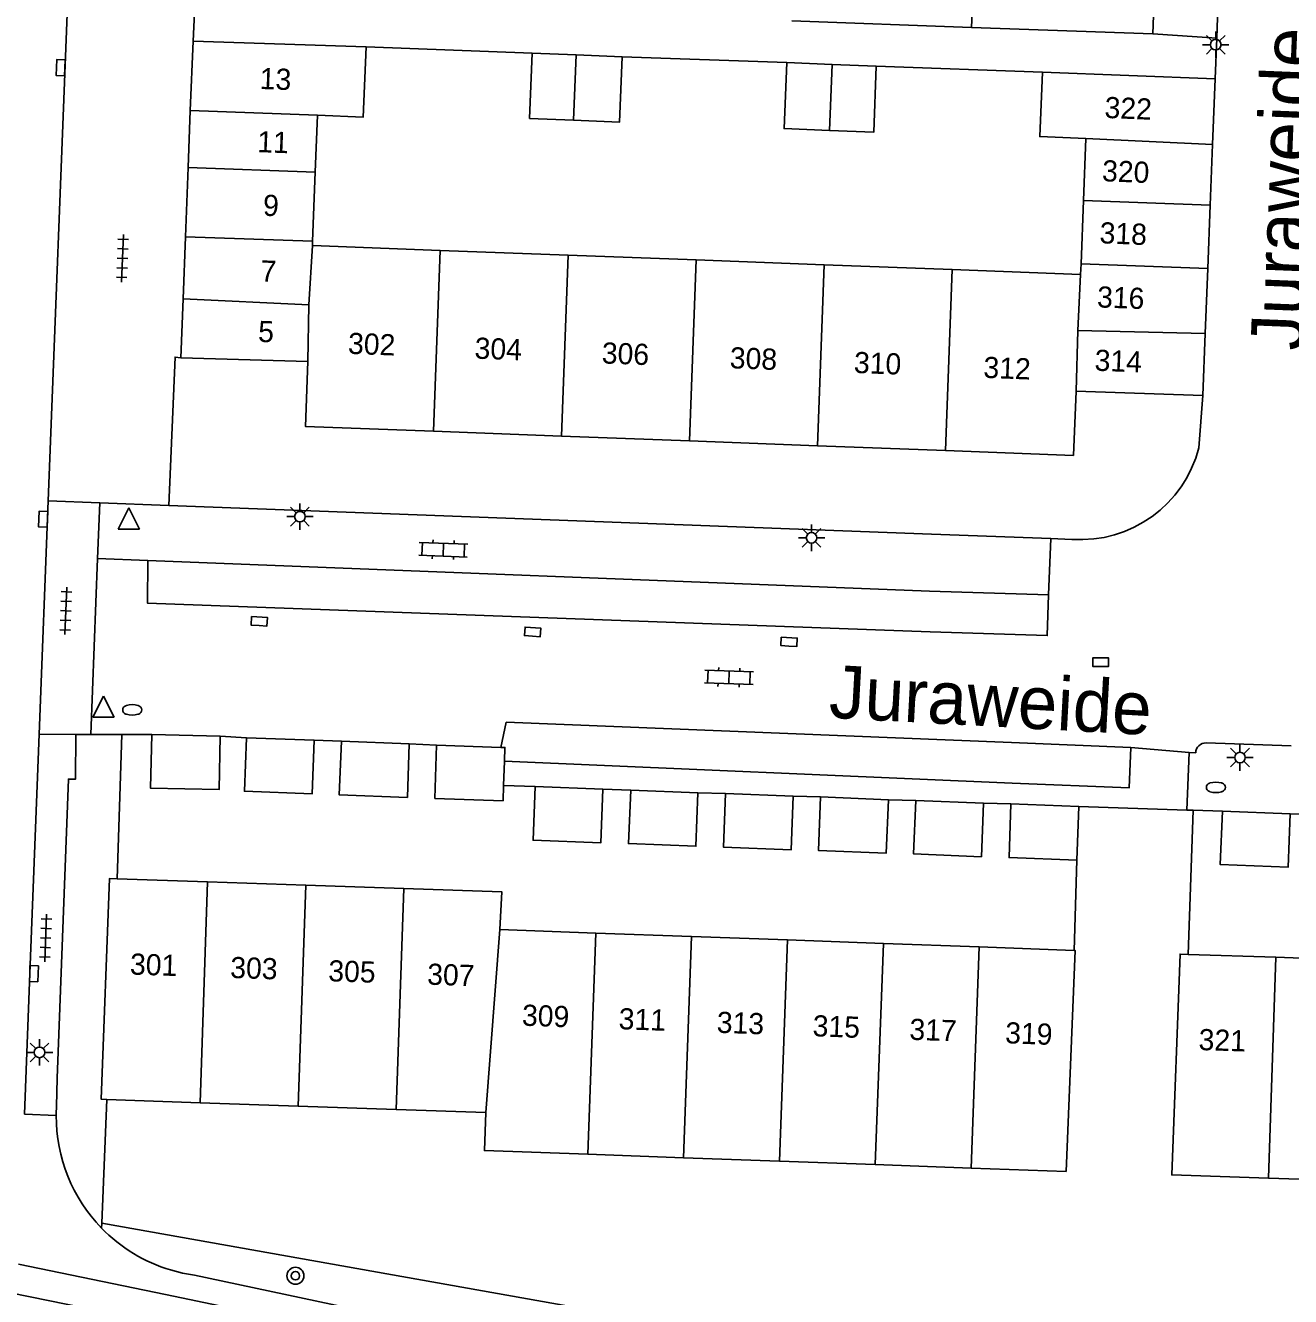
# Model space of a CAD drawing. Extents: x 132994 to 136000, y 393499 to 395512.
# Drawn here: x 134447.6 to 134507.4, y 394169.4 to 394229.5 of the extents above; entities that cross this region are included whole.
import ezdxf

# ---------------------------------------------------------------- set-up
doc = ezdxf.new("R2010")
doc.units = 0
for name, color, linetype in [('gg-afsc-erfafscheiding', 7, 'Continuous'), ('gg-afsc-muur', 7, 'Continuous'), ('gg-anno-huisnummerreeks BGT', 7, 'Continuous'), ('gg-anno-openbare ruimte label', 7, 'Continuous'), ('gg-bbg-bijgebouw', 7, 'Continuous'), ('gg-bbg-gedigitaliseerde bebouwing', 7, 'Continuous'), ('gg-bbg-gedigitaliseerde bijgebouw', 7, 'Continuous'), ('gg-bbg-hoofdgebouw', 7, 'Continuous'), ('gg-bbg-tussenscheiding', 7, 'Continuous'), ('gg-knt-verharding', 7, 'Continuous'), ('gg-knt-verharding nz', 7, 'Continuous'), ('gt-grn-groengrens', 7, 'Continuous'), ('gt-grn-weggrens', 7, 'Continuous'), ('gt-symb-boom', 7, 'Continuous'), ('gt-symb-brandkraan', 7, 'Continuous'), ('gt-symb-klinker verharding', 7, 'Continuous'), ('gt-symb-kolk', 7, 'Continuous'), ('gt-symb-lichtmast', 7, 'Continuous'), ('gt-symb-tegel verharding', 7, 'Continuous'), ('gt-symb-waterafsluiter', 7, 'Continuous')]:
    doc.layers.add(name, color=color, linetype=linetype)

# ---------------------------------------------------------------- blocks, each defined once
blk = doc.blocks.new('gt0-BR')
at = {"layer": 'gt-symb-brandkraan'}
for centre, radius, start, end in [((-0.244, 0), 0.206, 107.56694, 252.43307), ((0.599, -2.664), 3, 106.89205, 107.56694), ((0, -0.691), 0.938, 73.10799, 106.89205), ((-0.599, -2.664), 3, 72.43309, 73.10799), ((0.244, 0), 0.206, 287.56695, 72.43309), ((0.599, 2.664), 3, 252.43307, 253.10797), ((0, 0.691), 0.938, 253.10797, 286.89206), ((-0.599, 2.664), 3, 286.89206, 287.56695)]:
    blk.add_arc(centre, radius, start, end, dxfattribs=at)
blk = doc.blocks.new('gt0-LMAST')
at = {"layer": 'gt-symb-lichtmast'}
for p, q in [((-0.005, 0.246), (-0.005, 0.621)), ((-0.182, 0.173), (-0.447, 0.438)), ((0.172, 0.173), (0.437, 0.438)), ((-0.255, -0.004), (-0.63, -0.004)), ((-0.182, -0.181), (-0.447, -0.446)), ((-0.005, -0.254), (-0.005, -0.629)), ((0.437, -0.446), (0.172, -0.181)), ((0.245, -0.004), (0.62, -0.004))]:
    blk.add_line(p, q, dxfattribs=at)
blk.add_circle((-0.005, -0.004), 0.25, dxfattribs=at)
blk = doc.blocks.new('gt0-KOLK')
at = {"layer": 'gt-symb-kolk'}
blk.add_lwpolyline([(0, 0), (0.375, 0), (0.375, 0.4), (-0.375, 0.4), (-0.375, 0), (0, 0)], dxfattribs=at)
blk = doc.blocks.new('gt0-KL1')
at = {"layer": 'gt-symb-klinker verharding'}
for p, q in [((-1.15, 0.3), (1.15, 0.3)), ((-1, -0.3), (-1, 0.3)), ((-0.5, 0.3), (-0.5, 0.45)), ((0, -0.3), (0, 0.3)), ((0.5, 0.3), (0.5, 0.45)), ((1, -0.3), (1, 0.3)), ((-1.15, -0.3), (1.15, -0.3)), ((-0.5, -0.45), (-0.5, -0.3)), ((0.5, -0.45), (0.5, -0.3))]:
    blk.add_line(p, q, dxfattribs=at)
blk = doc.blocks.new('gt0-TEG1')
at = {"layer": 'gt-symb-tegel verharding'}
for p, q in [((-1.125, 0), (1.125, 0)), ((-0.9, -0.25), (-0.9, 0.25)), ((-0.45, -0.25), (-0.45, 0.25)), ((0, -0.25), (0, 0.25)), ((0.45, -0.25), (0.45, 0.25)), ((0.9, -0.25), (0.9, 0.25))]:
    blk.add_line(p, q, dxfattribs=at)
blk = doc.blocks.new('gt0-WAFSL')
at = {"layer": 'gt-symb-waterafsluiter'}
for p, q in [((-0.5, -0.333), (0, 0.667)), ((0, 0.667), (0.5, -0.333)), ((0.5, -0.333), (-0.5, -0.333))]:
    blk.add_line(p, q, dxfattribs=at)
blk = doc.blocks.new('gt0-BOOM')
at = {"layer": 'gt-symb-boom'}
for radius in [0.4, 0.2]:
    blk.add_circle((0, 0), radius, dxfattribs=at)

msp = doc.modelspace()

# ---------------------------------------------------------------- linework, layer by layer
at = {"layer": 'gg-afsc-erfafscheiding'}
for p, q in [((134492.339, 394229.392), (134483.852, 394229.711)), ((134463.727, 394228.476), (134471.58, 394228.186)), ((134483.601, 394227.733), (134475.827, 394228.013)), ((134495.683, 394227.284), (134487.837, 394227.562)), ((134502.801, 394192.415), (134502.57, 394185.607)), ((134504.19, 394192.37), (134502.801, 394192.415)), ((134451.476, 394178.751), (134451.237, 394172.907)), ((134451.237, 394172.907), (134491.399, 394165.783))]:
    msp.add_line(p, q, dxfattribs=at)
at = {"layer": 'gg-afsc-muur'}
for p, q in [((134451.96, 394189.178), (134452.192, 394195.994)), ((134497.18, 394185.792), (134497.31, 394190.06))]:
    msp.add_line(p, q, dxfattribs=at)
at = {"layer": 'gg-bbg-bijgebouw'}
for p, q in [((134455.423, 394225.478), (134455.55, 394228.75)), ((134455.55, 394228.75), (134463.727, 394228.476)), ((134471.58, 394228.186), (134473.656, 394228.101)), ((134473.656, 394228.101), (134475.827, 394228.013)), ((134485.752, 394227.646), (134483.601, 394227.733)), ((134487.837, 394227.562), (134485.752, 394227.646)), ((134503.85, 394226.97), (134495.683, 394227.284)), ((134503.85, 394226.97), (134503.727, 394223.861)), ((134455.319, 394222.784), (134455.423, 394225.478)), ((134503.727, 394223.861), (134503.614, 394220.993)), ((134455.191, 394219.501), (134455.319, 394222.784)), ((134503.614, 394220.993), (134503.496, 394217.999)), ((134455.078, 394216.572), (134455.191, 394219.501)), ((134503.496, 394217.999), (134503.376, 394214.941)), ((134454.97, 394213.79), (134455.078, 394216.572)), ((134503.376, 394214.941), (134503.26, 394212.01)), ((134460.98, 394213.61), (134454.97, 394213.79)), ((134503.26, 394212.01), (134497.28, 394212.21)), ((134453.6, 394195.99), (134456.83, 394195.92)), ((134458.07, 394195.84), (134461.27, 394195.72)), ((134462.56, 394195.67), (134465.77, 394195.55)), ((134467.06, 394195.49), (134470.1, 394195.386)), ((134470.267, 394194.727), (134470.226, 394193.59)), ((134471.72, 394193.53), (134474.92, 394193.41)), ((134476.23, 394193.37), (134479.41, 394193.24)), ((134480.71, 394193.2), (134483.91, 394193.08)), ((134485.2, 394193.04), (134488.41, 394192.91)), ((134489.7, 394192.88), (134492.9, 394192.75)), ((134494.2, 394192.71), (134497.4, 394192.59)), ((134497.4, 394192.59), (134497.31, 394190.06)), ((134504.19, 394192.37), (134507.39, 394192.25))]:
    msp.add_line(p, q, dxfattribs=at)
for points in [[(134456.83, 394195.92), (134456.78, 394193.39), (134453.54, 394193.46), (134453.6, 394195.99)], [(134461.27, 394195.72), (134461.18, 394193.19), (134457.98, 394193.31), (134458.07, 394195.84)], [(134465.77, 394195.55), (134465.68, 394193.02), (134462.46, 394193.14), (134462.56, 394195.67)], [(134470.226, 394193.59), (134470.2, 394192.86), (134466.98, 394192.97), (134467.06, 394195.49)], [(134470.267, 394194.727), (134470.29, 394195.38), (134470.1, 394195.386)], [(134474.92, 394193.41), (134474.82, 394190.88), (134471.62, 394191), (134471.72, 394193.53)], [(134479.41, 394193.24), (134479.31, 394190.71), (134476.12, 394190.84), (134476.23, 394193.37)], [(134483.91, 394193.08), (134483.82, 394190.55), (134480.62, 394190.67), (134480.71, 394193.2)], [(134488.41, 394192.91), (134488.31, 394190.39), (134485.11, 394190.51), (134485.2, 394193.04)], [(134492.9, 394192.75), (134492.8, 394190.22), (134489.6, 394190.35), (134489.7, 394192.88)], [(134497.31, 394190.06), (134494.11, 394190.18), (134494.2, 394192.71)], [(134507.39, 394192.25), (134507.29, 394189.72), (134504.09, 394189.85), (134504.19, 394192.37)]]:
    msp.add_lwpolyline(points, dxfattribs=at)
at = {"layer": 'gg-bbg-gedigitaliseerde bebouwing'}
for p, q in [((134492.339, 394229.392), (134492.574, 394235.5)), ((134467.23, 394218.865), (134461.192, 394219.093)), ((134473.278, 394218.637), (134467.23, 394218.865)), ((134479.326, 394218.409), (134473.278, 394218.637)), ((134485.374, 394218.18), (134479.326, 394218.409)), ((134491.422, 394217.952), (134485.374, 394218.18)), ((134497.491, 394217.723), (134491.422, 394217.952))]:
    msp.add_line(p, q, dxfattribs=at)
at = {"layer": 'gg-bbg-gedigitaliseerde bijgebouw'}
for p, q in [((134461.325, 394222.555), (134461.429, 394225.245)), ((134497.738, 394224.154), (134497.625, 394221.219)), ((134461.2, 394219.295), (134461.325, 394222.555)), ((134497.625, 394221.219), (134497.51, 394218.224)), ((134461.192, 394219.093), (134461.2, 394219.295)), ((134497.51, 394218.224), (134497.491, 394217.723))]:
    msp.add_line(p, q, dxfattribs=at)
for points in [[(134463.727, 394228.476), (134463.594, 394225.158), (134461.429, 394225.245)], [(134471.58, 394228.186), (134471.456, 394225.095), (134473.532, 394225.012)], [(134475.827, 394228.013), (134475.705, 394224.926), (134473.532, 394225.012)], [(134483.601, 394227.733), (134483.476, 394224.616), (134485.627, 394224.53)], [(134487.837, 394227.562), (134487.713, 394224.447), (134485.627, 394224.53)], [(134495.683, 394227.284), (134495.562, 394224.24), (134497.738, 394224.154)]]:
    msp.add_lwpolyline(points, dxfattribs=at)
at = {"layer": 'gg-bbg-hoofdgebouw'}
for p, q in [((134500.9, 394229.09), (134501.135, 394235.17)), ((134500.9, 394229.09), (134492.339, 394229.392)), ((134472.956, 394210.093), (134466.908, 394210.322)), ((134479.004, 394209.865), (134472.956, 394210.093)), ((134485.052, 394209.637), (134479.004, 394209.865)), ((134491.1, 394209.408), (134485.052, 394209.637)), ((134456.242, 394189.032), (134451.96, 394189.178)), ((134460.874, 394188.875), (134456.242, 394189.032)), ((134465.506, 394188.718), (134460.874, 394188.875)), ((134474.58, 394186.615), (134470.05, 394186.78)), ((134479.11, 394186.45), (134474.58, 394186.615)), ((134483.64, 394186.285), (134479.11, 394186.45)), ((134488.17, 394186.12), (134483.64, 394186.285)), ((134492.7, 394185.955), (134488.17, 394186.12)), ((134497.18, 394185.792), (134492.7, 394185.955)), ((134502.57, 394185.607), (134506.721, 394185.467)), ((134506.721, 394185.467), (134511.252, 394185.313)), ((134451.476, 394178.751), (134455.887, 394178.6)), ((134455.887, 394178.6), (134460.519, 394178.442)), ((134460.519, 394178.442), (134465.151, 394178.284)), ((134465.151, 394178.284), (134469.38, 394178.14)), ((134474.198, 394176.164), (134478.729, 394176.001)), ((134478.729, 394176.001), (134483.259, 394175.838)), ((134483.259, 394175.838), (134487.789, 394175.675)), ((134487.789, 394175.675), (134492.319, 394175.511)), ((134510.899, 394174.872), (134506.368, 394175.031))]:
    msp.add_line(p, q, dxfattribs=at)
for points in [[(134466.908, 394210.322), (134460.86, 394210.55), (134460.98, 394213.61)], [(134497.28, 394212.21), (134497.15, 394209.18), (134491.1, 394209.408)], [(134451.96, 394189.178), (134451.61, 394189.19), (134451.21, 394178.76), (134451.476, 394178.751)], [(134470.05, 394186.78), (134470.14, 394188.56), (134465.506, 394188.718)], [(134492.319, 394175.511), (134496.8, 394175.35), (134497.23, 394185.79), (134497.18, 394185.792)], [(134506.368, 394175.031), (134501.8, 394175.19), (134502.19, 394185.62), (134502.57, 394185.607)], [(134469.38, 394178.14), (134469.32, 394176.34), (134474.198, 394176.164)]]:
    msp.add_lwpolyline(points, dxfattribs=at)
at = {"layer": 'gg-bbg-tussenscheiding'}
for p, q in [((134473.532, 394225.012), (134473.656, 394228.101)), ((134485.627, 394224.53), (134485.752, 394227.646)), ((134455.423, 394225.478), (134461.429, 394225.245)), ((134497.738, 394224.154), (134503.727, 394223.861)), ((134455.319, 394222.784), (134461.325, 394222.555)), ((134503.614, 394220.993), (134497.625, 394221.219)), ((134455.191, 394219.501), (134461.2, 394219.295)), ((134461.192, 394219.093), (134461.022, 394216.284)), ((134466.908, 394210.322), (134467.23, 394218.865)), ((134472.956, 394210.093), (134473.278, 394218.637)), ((134479.004, 394209.865), (134479.326, 394218.409)), ((134485.052, 394209.637), (134485.374, 394218.18)), ((134491.1, 394209.408), (134491.422, 394217.952)), ((134497.352, 394215.072), (134497.491, 394217.723)), ((134503.496, 394217.999), (134497.51, 394218.224)), ((134455.078, 394216.572), (134461.022, 394216.284)), ((134461.022, 394216.284), (134460.98, 394213.61)), ((134497.352, 394215.072), (134497.28, 394212.21)), ((134497.352, 394215.072), (134503.376, 394214.941)), ((134456.242, 394189.032), (134455.887, 394178.6)), ((134460.874, 394188.875), (134460.519, 394178.442)), ((134465.506, 394188.718), (134465.151, 394178.284)), ((134470.05, 394186.78), (134469.38, 394178.14)), ((134474.58, 394186.615), (134474.198, 394176.164)), ((134479.11, 394186.45), (134478.729, 394176.001)), ((134483.64, 394186.285), (134483.259, 394175.838)), ((134488.17, 394186.12), (134487.789, 394175.675)), ((134492.7, 394185.955), (134492.319, 394175.511)), ((134506.721, 394185.467), (134506.368, 394175.031))]:
    msp.add_line(p, q, dxfattribs=at)
at = {"layer": 'gg-knt-verharding'}
for p, q in [((134503.922, 394228.885), (134504.038, 394231.953)), ((134449.654, 394231.446), (134448.702, 394207.025)), ((134500.9, 394229.09), (134503.922, 394228.885)), ((134503.85, 394226.97), (134503.922, 394228.885)), ((134503.079, 394209.539), (134503.26, 394212.01)), ((134448.702, 394207.025), (134448.273, 394196.005)), ((134451.042, 394204.308), (134451.144, 394206.933)), ((134451.144, 394206.933), (134454.4, 394206.81)), ((134454.4, 394206.81), (134490.45, 394205.459)), ((134490.45, 394205.459), (134496.084, 394205.247)), ((134496.084, 394205.247), (134497.08, 394205.21)), ((134450.719, 394195.998), (134451.042, 394204.308)), ((134448.273, 394196.005), (134447.832, 394184.7)), ((134450.719, 394195.998), (134450.02, 394196)), ((134452.192, 394195.994), (134450.719, 394195.998)), ((134453.6, 394195.99), (134452.192, 394195.994)), ((134456.83, 394195.92), (134458.07, 394195.84)), ((134461.27, 394195.72), (134462.56, 394195.67)), ((134465.77, 394195.55), (134467.06, 394195.49)), ((134507.433, 394195.453), (134503.422, 394195.599)), ((134502.515, 394192.424), (134502.622, 394195.139)), ((134502.622, 394195.139), (134502.928, 394195.127)), ((134470.226, 394193.59), (134471.72, 394193.53)), ((134474.92, 394193.41), (134476.23, 394193.37)), ((134479.41, 394193.24), (134480.71, 394193.2)), ((134483.91, 394193.08), (134485.2, 394193.04)), ((134488.41, 394192.91), (134489.7, 394192.88)), ((134492.9, 394192.75), (134494.2, 394192.71)), ((134497.4, 394192.59), (134502.515, 394192.424)), ((134502.515, 394192.424), (134502.801, 394192.415)), ((134507.39, 394192.25), (134508.68, 394192.2)), ((134447.591, 394178.052), (134447.832, 394184.7)), ((134449.138, 394179.76), (134449.099, 394178.414)), ((134454.244, 394169.535), (134447.303, 394170.963))]:
    msp.add_line(p, q, dxfattribs=at)
for points in [[(134454.97, 394213.79), (134454.7, 394213.82), (134454.4, 394206.81)], [(134450.02, 394196), (134449.99, 394193.88), (134449.66, 394193.89), (134449.138, 394179.76)], [(134475.164, 394166.286), (134455.622, 394170.45), (134455.053, 394170.551), (134454.49, 394170.696)], [(134475.07, 394165.13), (134457.192, 394168.929), (134454.244, 394169.535)]]:
    msp.add_lwpolyline(points, dxfattribs=at)
for centre, radius, start, end in [((134497.483, 394210.973), 5.777, 266.00013, 345.62983), ((134503.423, 394195.103), 0.496, 90.15433, 177.23638), ((134456.765, 394177.949), 7.68, 176.52539, 179.68337), ((134456.661, 394177.954), 7.576, 179.72187, 224.17054), ((134456.661, 394177.955), 7.577, 224.17658, 253.35004)]:
    msp.add_arc(centre, radius, start, end, dxfattribs=at)
at = {"layer": 'gg-knt-verharding nz'}
for p, q in [((134490.349, 394202.768), (134453.422, 394204.218)), ((134490.349, 394202.768), (134495.974, 394202.591)), ((134499.856, 394195.386), (134494.226, 394195.611)), ((134494.251, 394193.687), (134470.267, 394194.727))]:
    msp.add_line(p, q, dxfattribs=at)
for points in [[(134453.422, 394204.218), (134453.401, 394202.194), (134490.375, 394200.836)], [(134495.974, 394202.591), (134495.914, 394200.662), (134490.375, 394200.836)], [(134470.1, 394195.386), (134470.349, 394196.573), (134494.226, 394195.611)], [(134494.251, 394193.687), (134499.779, 394193.466), (134499.856, 394195.386)], [(134453.973, 394168.191), (134446.927, 394169.61), (134441.514, 394170.637)]]:
    msp.add_lwpolyline(points, dxfattribs=at)
at = {"layer": 'gt-grn-groengrens'}
msp.add_line((134451.237, 394172.907), (134451.227, 394172.675), dxfattribs=at)
at = {"layer": 'gt-grn-weggrens'}
for p, q in [((134455.649, 394230.79), (134455.55, 394228.75)), ((134451.144, 394206.933), (134448.702, 394207.025)), ((134495.974, 394202.591), (134496.084, 394205.247)), ((134453.422, 394204.218), (134451.042, 394204.308)), ((134448.273, 394196.005), (134450.02, 394196)), ((134499.856, 394195.386), (134502.622, 394195.139)), ((134447.591, 394178.052), (134449.085, 394177.991))]:
    msp.add_line(p, q, dxfattribs=at)

# ---------------------------------------------------------------- block references
at = {"layer": 'gt-symb-boom'}
msp.add_blockref('gt0-BOOM', (134460.389, 394170.425), dxfattribs=at)
at = {"layer": 'gt-symb-brandkraan'}
for p in [(134452.676, 394197.156), (134503.882, 394193.495)]:
    msp.add_blockref('gt0-BR', p, dxfattribs=at)
at = {"layer": 'gt-symb-klinker verharding'}
for p, rotation in [((134467.374, 394204.722), -2.2356368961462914), ((134480.872, 394198.69), -2.12109639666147)]:
    msp.add_blockref('gt0-KL1', p, dxfattribs=dict(at, rotation=rotation))
at = {"layer": 'gt-symb-kolk'}
for p, rotation in [((134449.497, 394227.485), 87.87890360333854), ((134448.668, 394206.154), 87.70709950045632), ((134458.669, 394201.139), -3.7711333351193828), ((134471.584, 394200.64), -4.1109136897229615), ((134483.701, 394200.169), -3.1167093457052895), ((134447.832, 394184.7), -92.23563689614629)]:
    msp.add_blockref('gt0-KOLK', p, dxfattribs=dict(at, rotation=rotation))
msp.add_blockref('gt0-KOLK', (134498.435, 394199.212), dxfattribs=at)
at = {"layer": 'gt-symb-lichtmast'}
for p in [(134503.879, 394228.583), (134460.607, 394206.288), (134484.783, 394205.288), (134505.026, 394194.906), (134448.3, 394180.979)]:
    msp.add_blockref('gt0-LMAST', p, dxfattribs=at)
at = {"layer": 'gt-symb-tegel verharding'}
for p, rotation in [((134452.214, 394218.485), 87.7643631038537), ((134449.541, 394201.833), 87.76436310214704), ((134448.588, 394186.38), 87.7643631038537)]:
    msp.add_blockref('gt0-TEG1', p, dxfattribs=dict(at, rotation=rotation))
at = {"layer": 'gt-symb-waterafsluiter'}
for p in [(134452.519, 394206.031), (134451.322, 394197.144)]:
    msp.add_blockref('gt0-WAFSL', p, dxfattribs=at)

# ---------------------------------------------------------------- texts
at = {"layer": 'gg-anno-huisnummerreeks BGT'}
for s, rotation, p in [('13', 357.8, (134458.688, 394226.489)), ('322', 357.7, (134498.608, 394225.121)), ('11', 357.8, (134458.573, 394223.507)), ('320', 357.7, (134498.49, 394222.131)), ('9', 357.8, (134458.844, 394220.502)), ('318', 357.7, (134498.374, 394219.201)), ('7', 357.8, (134458.725, 394217.397)), ('316', 357.8, (134498.254, 394216.172)), ('5', 357.8, (134458.614, 394214.541)), ('302', 357.8, (134462.861, 394213.978)), ('304', 357.8, (134468.841, 394213.752)), ('306', 357.8, (134474.852, 394213.525)), ('308', 357.8, (134480.9, 394213.297)), ('314', 357.7, (134498.137, 394213.181)), ('310', 357.8, (134486.767, 394213.075)), ('312', 357.8, (134492.884, 394212.844)), ('301', 358.1, (134452.56, 394184.654)), ('303', 358.1, (134457.298, 394184.493)), ('305', 358.1, (134461.93, 394184.336)), ('307', 358.1, (134466.603, 394184.177)), ('309', 357.9, (134471.081, 394182.24)), ('311', 357.9, (134475.65, 394182.073)), ('313', 357.9, (134480.286, 394181.904)), ('315', 357.9, (134484.816, 394181.739)), ('317', 357.9, (134489.387, 394181.573)), ('319', 357.9, (134493.913, 394181.408)), ('321', 358.1, (134503.054, 394181.088))]:
    msp.add_text(s, height=1, rotation=rotation, dxfattribs=at).set_placement(p)
at = {"layer": 'gg-anno-openbare ruimte label'}
for rotation, p in [(87.7, (134508.012, 394214.109)), (356.9, (134485.567, 394196.789))]:
    msp.add_text('Juraweide', height=2.5, rotation=rotation, dxfattribs=at).set_placement(p)

doc.saveas('drawing.dxf')
